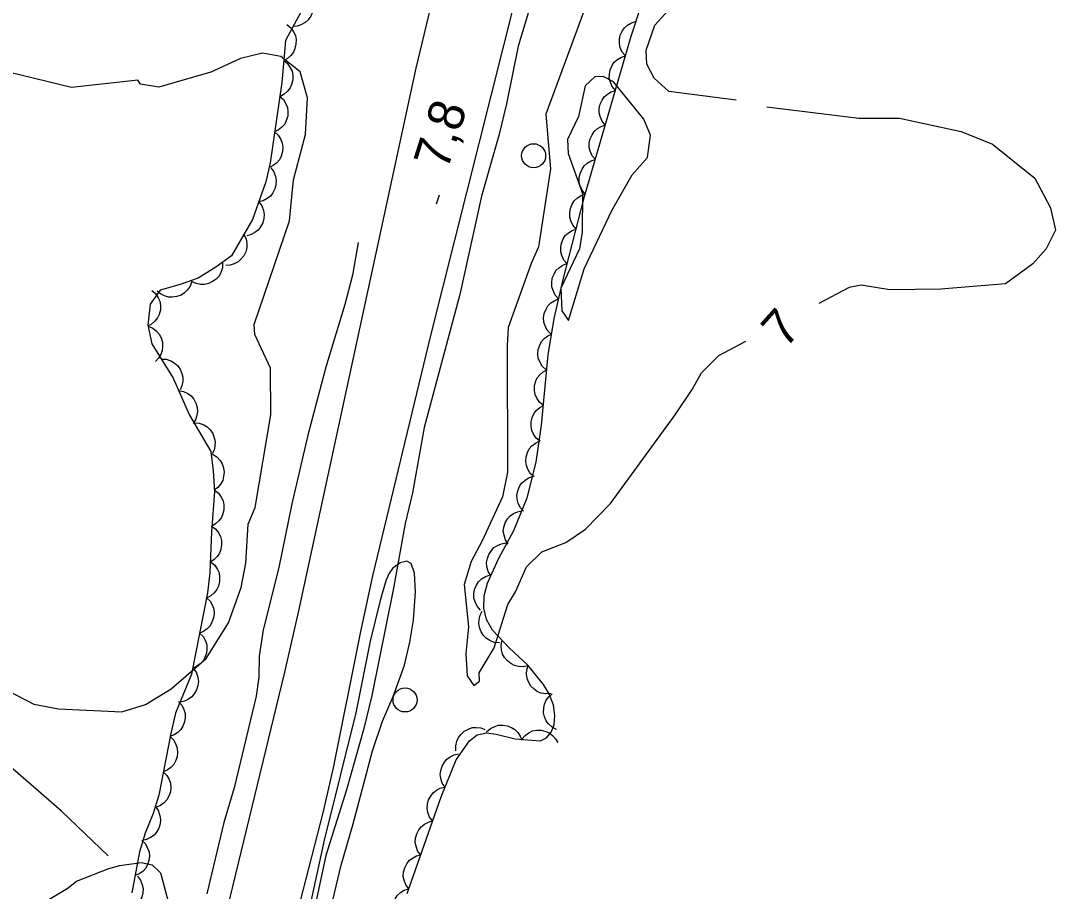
# Model space of a CAD drawing. Extents: x 336540 to 340074, y 5572036 to 5573747.
# Drawn here: x 338257 to 338344, y 5573155.6 to 5573228.2 of the extents above; entities that cross this region are included whole.
import ezdxf

# ---------------------------------------------------------------- set-up
doc = ezdxf.new("R2010")
doc.units = 0
for name, color, linetype in [('Niveau 2', 7, 'Continuous'), ('Niveau 21', 7, 'Continuous'), ('Niveau 22', 7, 'Continuous'), ('Niveau 3', 7, 'Continuous'), ('Niveau 36', 7, 'Continuous'), ('Niveau 4', 7, 'Continuous'), ('Niveau 44', 7, 'Continuous')]:
    doc.layers.add(name, color=color, linetype=linetype)

msp = doc.modelspace()

# ---------------------------------------------------------------- linework, layer by layer
at = {"layer": 'Niveau 2'}
for points in [[(338316.61, 5573221.55), (338311, 5573222.29), (338309.77, 5573223.41), (338309.18, 5573224.57), (338309.11, 5573225.74), (338309.85, 5573227.82), (338311.47, 5573229.61), (338312.37, 5573231.69), (338314.8, 5573234.03), (338316.96, 5573234.79), (338318.97, 5573235.08), (338323.59, 5573234.13), (338325.46, 5573234.22), (338329.79, 5573235.46), (338333.31, 5573235.82), (338340.62, 5573235.53), (338355.98, 5573236.15)], [(338304.63, 5573230.95), (338300.76, 5573220.39), (338301.15, 5573215.85), (338300.14, 5573209.34), (338299.53, 5573207.94), (338297.61, 5573202.6), (338297.52, 5573201.07), (338297.55, 5573190.55), (338297.14, 5573188.48), (338295.46, 5573184.83), (338294.54, 5573183.09), (338293.96, 5573181.19), (338294.3, 5573177.65), (338294.1, 5573175.43), (338294.2, 5573173.57), (338294.74, 5573172.75), (338295.22, 5573173.12), (338295.19, 5573173.8), (338296.45, 5573175.89), (338297.59, 5573179.51), (338298.22, 5573180.58), (338299.14, 5573182.65), (338300.43, 5573183.9), (338302.41, 5573184.69), (338304.05, 5573185.8), (338306.15, 5573187.93), (338311.52, 5573195.33), (338312.94, 5573197.43), (338313.72, 5573198.84), (338315.17, 5573200.26), (338317.41, 5573201.47)], [(338256, 5573172.28), (338258.09, 5573171.21), (338260.14, 5573170.81), (338265.41, 5573170.57), (338267.4, 5573171.18), (338269.54, 5573172.49), (338272.44, 5573175), (338274.32, 5573177.98), (338275.36, 5573180.92), (338275.75, 5573182.97), (338275.94, 5573186.2), (338276.54, 5573187.61), (338277.84, 5573195.32), (338277.81, 5573199.21), (338276.49, 5573202.01), (338276.44, 5573202.85), (338279.38, 5573211.49), (338279.72, 5573214.91), (338280.72, 5573218.7), (338280.89, 5573221.77), (338280.27, 5573223.92), (338278.67, 5573225.21), (338277.14, 5573225.47), (338275.32, 5573225.04), (338272.83, 5573223.89), (338268.5, 5573222.64), (338266.97, 5573222.9), (338266.76, 5573223.23), (338261.22, 5573222.61), (338256.08, 5573223.88)], [(338302.64, 5573203.2), (338303.96, 5573207.51), (338306.26, 5573212.37), (338307.96, 5573215.33), (338309.24, 5573216.77), (338309.49, 5573218.64), (338308.91, 5573219.97), (338306.39, 5573223.08), (338305.53, 5573223.53), (338304.85, 5573223.5), (338304.04, 5573222.77), (338303.48, 5573220.21), (338302.56, 5573218.29), (338302.61, 5573217.11), (338303.81, 5573213.77), (338303.79, 5573210.56), (338303.55, 5573209.18), (338302, 5573205.88), (338302.1, 5573204.01), (338302.64, 5573203.2)], [(338319.18, 5573221.02), (338326.85, 5573220.05), (338330.23, 5573220.06), (338335.36, 5573218.96), (338337.97, 5573217.9), (338341.51, 5573215.05), (338342.81, 5573212.58), (338343.24, 5573210.73), (338342.46, 5573209.17), (338341.34, 5573207.91), (338339.05, 5573206.26), (338333.67, 5573205.8), (338329.43, 5573205.75), (338327.04, 5573206.14), (338326.03, 5573205.93), (338323.5, 5573204.62)], [(338282.85, 5573154.28), (338283.69, 5573157.77), (338284.7, 5573161.23), (338286.32, 5573167.31), (338287.13, 5573169.78), (338288.03, 5573171.85), (338288.97, 5573174.46), (338289.43, 5573176.36), (338289.73, 5573178.21), (338289.88, 5573180.58), (338289.81, 5573182.12), (338289.53, 5573182.94), (338289.18, 5573183.13), (338288.62, 5573182.99), (338287.97, 5573182.5), (338287.68, 5573182.07), (338287.43, 5573181.48), (338286.95, 5573179.85), (338286.12, 5573176.46), (338284.91, 5573170.48), (338282.29, 5573159.86), (338280.35, 5573151.05)], [(338257.75, 5573153.97), (338260.87, 5573155.84), (338261.65, 5573156.43), (338264.34, 5573157.5), (338265.24, 5573157.75), (338267.04, 5573158.01), (338267.95, 5573157.81), (338268.64, 5573157.14), (338269.37, 5573154.44)]]:
    msp.add_lwpolyline(points, dxfattribs=at)
at = {"layer": 'Niveau 21'}
for points in [[(338269.69, 5573135.48), (338279.01, 5573173.88), (338280.18, 5573178.99), (338289.94, 5573224.22), (338294.93, 5573244.96), (338297.38, 5573255.66), (338298.93, 5573263.15), (338299.23, 5573265.05), (338299.56, 5573268.18), (338299.81, 5573272.66), (338300, 5573280.58), (338299.98, 5573285.76), (338299.82, 5573290.08)], [(338305.32, 5573286.05), (338305.5, 5573282.34), (338305.45, 5573277.26), (338305.09, 5573272.41), (338304.67, 5573268.13), (338303.32, 5573256.31), (338302.57, 5573250.67), (338301.97, 5573246.91), (338300.87, 5573241.18), (338299.18, 5573233.88), (338291.14, 5573201.94), (338286.32, 5573181.9), (338285.31, 5573177.27), (338283.04, 5573165.9), (338282.16, 5573162.13), (338274.64, 5573132.9)]]:
    msp.add_lwpolyline(points, dxfattribs=at)
at = {"layer": 'Niveau 22'}
msp.add_lwpolyline([(338264.29, 5573158.55), (338260.4, 5573162.27), (338254.42, 5573167.44), (338251.78, 5573169.54), (338238.91, 5573177.8), (338234.54, 5573181), (338232.62, 5573182.27), (338225.8, 5573187.4), (338220.19, 5573191.9), (338217.58, 5573193.83), (338214.42, 5573196.41), (338211.79, 5573198.32)], dxfattribs=at)
at = {"layer": 'Niveau 3'}
msp.add_line((338291.63, 5573212.91), (338291.88, 5573213.67), dxfattribs=at)
at = {"layer": 'Niveau 36'}
for centre in [(338299.739, 5573216.931), (338289.019, 5573171.551)]:
    msp.add_circle(centre, 1, dxfattribs=at)
at = {"layer": 'Niveau 4'}
for points in [[(338300.32, 5573231.58), (338299.27, 5573228.83), (338298.44, 5573226.07), (338297.48, 5573221.26), (338296.85, 5573218.62), (338295.39, 5573213.55), (338293.58, 5573205.35), (338290.61, 5573194.27), (338289.63, 5573188.83), (338289.02, 5573186.26), (338288.04, 5573180.72), (338286.24, 5573171.92), (338285.58, 5573169.18), (338284.15, 5573164.05), (338282.41, 5573158.57), (338280.63, 5573150.26)], [(338285.12, 5573209.69), (338284.64, 5573206.96), (338284, 5573204.53), (338282.43, 5573199.29), (338280.93, 5573193.64), (338279.58, 5573187.9), (338278.49, 5573182.59), (338277.21, 5573177.39), (338276.85, 5573175.2), (338276.83, 5573173.46), (338276.61, 5573171.86), (338274.78, 5573164.23), (338273.93, 5573161.32), (338272.49, 5573155.38)]]:
    msp.add_lwpolyline(points, dxfattribs=at)
at = {"layer": 'Niveau 44'}
for points in [[(338281.11, 5573230.35), (338281.31, 5573229.98), (338281.38, 5573229.58), (338281.4, 5573229.25), (338281.32, 5573228.9), (338281.17, 5573228.57), (338280.94, 5573228.26), (338280.71, 5573228.03), (338280.4, 5573227.86), (338280.05, 5573227.74), (338279.69, 5573227.7)], [(338280.69, 5573229.56), (338279.06, 5573226.53), (338278.74, 5573223.03), (338277.77, 5573216.33), (338277.43, 5573214.75)], [(338295.8, 5573168.8), (338296.61, 5573168.7), (338298.21, 5573168.32), (338300.31, 5573168.13), (338300.81, 5573168.38), (338301.2, 5573168.86), (338301.45, 5573169.49), (338301.5, 5573170.25), (338301.39, 5573171.12), (338301.06, 5573172), (338300.56, 5573172.84), (338299.24, 5573174.46), (338297.69, 5573175.89), (338296.31, 5573177.36), (338295.82, 5573178.26), (338295.58, 5573179.21), (338295.61, 5573180.23), (338295.88, 5573181.28), (338296.82, 5573183.33), (338298.08, 5573185.69), (338299.19, 5573188.41), (338299.95, 5573191.38), (338300.4, 5573194.46), (338300.95, 5573200.34), (338301.45, 5573203.37), (338302.19, 5573206.61), (338303.98, 5573213.53), (338307.87, 5573226.91), (338308.71, 5573229.43)], [(338307.39, 5573225.25), (338307.12, 5573225.57), (338306.96, 5573225.95), (338306.88, 5573226.27), (338306.89, 5573226.62), (338306.96, 5573226.98), (338307.12, 5573227.32), (338307.3, 5573227.6), (338307.56, 5573227.83), (338307.88, 5573228.02), (338308.23, 5573228.13)], [(338279.18, 5573227.86), (338279.5, 5573227.59), (338279.73, 5573227.25), (338279.88, 5573226.96), (338279.94, 5573226.61), (338279.93, 5573226.24), (338279.84, 5573225.87), (338279.72, 5573225.57), (338279.5, 5573225.29), (338279.22, 5573225.04), (338278.91, 5573224.87)], [(338278.91, 5573224.87), (338279.23, 5573224.61), (338279.46, 5573224.27), (338279.6, 5573223.97), (338279.66, 5573223.62), (338279.66, 5573223.25), (338279.56, 5573222.88), (338279.45, 5573222.58), (338279.23, 5573222.3), (338278.95, 5573222.06), (338278.64, 5573221.88)], [(338306.55, 5573222.37), (338306.28, 5573222.69), (338306.13, 5573223.07), (338306.04, 5573223.38), (338306.05, 5573223.74), (338306.12, 5573224.1), (338306.29, 5573224.44), (338306.46, 5573224.72), (338306.73, 5573224.95), (338307.05, 5573225.14), (338307.39, 5573225.25)], [(338305.71, 5573219.49), (338305.45, 5573219.81), (338305.29, 5573220.19), (338305.2, 5573220.5), (338305.21, 5573220.86), (338305.28, 5573221.22), (338305.45, 5573221.56), (338305.62, 5573221.84), (338305.89, 5573222.07), (338306.21, 5573222.26), (338306.55, 5573222.37)], [(338278.57, 5573221.89), (338278.88, 5573221.61), (338279.09, 5573221.26), (338279.22, 5573220.96), (338279.26, 5573220.61), (338279.24, 5573220.24), (338279.12, 5573219.87), (338278.99, 5573219.57), (338278.76, 5573219.31), (338278.47, 5573219.08), (338278.15, 5573218.92)], [(338304.88, 5573216.61), (338304.61, 5573216.93), (338304.45, 5573217.3), (338304.36, 5573217.62), (338304.37, 5573217.98), (338304.44, 5573218.34), (338304.61, 5573218.68), (338304.78, 5573218.96), (338305.05, 5573219.19), (338305.37, 5573219.38), (338305.71, 5573219.49)], [(338278.15, 5573218.92), (338278.45, 5573218.64), (338278.66, 5573218.29), (338278.79, 5573217.99), (338278.83, 5573217.64), (338278.81, 5573217.27), (338278.69, 5573216.9), (338278.56, 5573216.6), (338278.33, 5573216.34), (338278.04, 5573216.11), (338277.72, 5573215.95)], [(338277.84, 5573215.91), (338278.09, 5573215.58), (338278.23, 5573215.19), (338278.29, 5573214.87), (338278.26, 5573214.52), (338278.17, 5573214.16), (338277.99, 5573213.83), (338277.8, 5573213.56), (338277.52, 5573213.35), (338277.19, 5573213.18), (338276.84, 5573213.09)], [(338304.04, 5573213.73), (338303.77, 5573214.05), (338303.61, 5573214.42), (338303.53, 5573214.74), (338303.54, 5573215.09), (338303.61, 5573215.46), (338303.77, 5573215.8), (338303.95, 5573216.08), (338304.21, 5573216.31), (338304.53, 5573216.5), (338304.88, 5573216.61)], [(338277.43, 5573214.75), (338276.32, 5573211.62), (338274.55, 5573208.59), (338273.26, 5573207.65), (338271.77, 5573206.73), (338270.29, 5573206.19), (338268.61, 5573205.71), (338267.78, 5573204.54), (338267.59, 5573202.8), (338267.91, 5573201.25), (338269.69, 5573198.37), (338271.06, 5573195.3), (338272.83, 5573192.26), (338273.04, 5573190.65), (338273.13, 5573188.9), (338272.88, 5573185.57), (338272.75, 5573182.19), (338272.56, 5573180.47), (338271.21, 5573173.71), (338269.9, 5573170.45), (338269.49, 5573168.76), (338268.5, 5573163.62), (338268.02, 5573162.08), (338267.37, 5573160.45), (338266.9, 5573158.88), (338266.26, 5573155.47)], [(338303.28, 5573210.82), (338303, 5573211.14), (338302.84, 5573211.51), (338302.74, 5573211.82), (338302.74, 5573212.18), (338302.8, 5573212.54), (338302.96, 5573212.89), (338303.12, 5573213.17), (338303.38, 5573213.41), (338303.69, 5573213.61), (338304.03, 5573213.73)], [(338276.84, 5573213.09), (338277.09, 5573212.75), (338277.22, 5573212.37), (338277.29, 5573212.04), (338277.26, 5573211.69), (338277.17, 5573211.33), (338276.98, 5573211), (338276.79, 5573210.73), (338276.51, 5573210.52), (338276.19, 5573210.35), (338275.84, 5573210.26)], [(338302.53, 5573207.92), (338302.25, 5573208.23), (338302.08, 5573208.6), (338301.99, 5573208.92), (338301.99, 5573209.27), (338302.05, 5573209.64), (338302.2, 5573209.99), (338302.37, 5573210.27), (338302.63, 5573210.5), (338302.94, 5573210.7), (338303.28, 5573210.82)], [(338275.59, 5573210.37), (338275.77, 5573210), (338275.83, 5573209.59), (338275.84, 5573209.26), (338275.75, 5573208.92), (338275.59, 5573208.59), (338275.34, 5573208.3), (338275.11, 5573208.07), (338274.79, 5573207.91), (338274.44, 5573207.81), (338274.08, 5573207.78)], [(338273.82, 5573208), (338273.8, 5573207.58), (338273.67, 5573207.2), (338273.52, 5573206.9), (338273.28, 5573206.65), (338272.98, 5573206.43), (338272.63, 5573206.28), (338272.31, 5573206.19), (338271.96, 5573206.2), (338271.6, 5573206.27), (338271.27, 5573206.42)], [(338301.82, 5573205.01), (338301.54, 5573205.31), (338301.36, 5573205.68), (338301.25, 5573205.99), (338301.24, 5573206.34), (338301.29, 5573206.71), (338301.44, 5573207.06), (338301.6, 5573207.35), (338301.85, 5573207.59), (338302.16, 5573207.8), (338302.49, 5573207.93)], [(338271.24, 5573206.46), (338271.11, 5573206.06), (338270.87, 5573205.73), (338270.65, 5573205.49), (338270.35, 5573205.31), (338270, 5573205.18), (338269.62, 5573205.13), (338269.3, 5573205.13), (338268.96, 5573205.24), (338268.63, 5573205.41), (338268.35, 5573205.64)], [(338267.91, 5573205.7), (338268.23, 5573205.43), (338268.45, 5573205.09), (338268.59, 5573204.79), (338268.64, 5573204.44), (338268.63, 5573204.07), (338268.53, 5573203.7), (338268.4, 5573203.4), (338268.18, 5573203.13), (338267.9, 5573202.89), (338267.58, 5573202.72)], [(338301.16, 5573202.08), (338300.87, 5573202.39), (338300.69, 5573202.75), (338300.59, 5573203.06), (338300.57, 5573203.42), (338300.62, 5573203.78), (338300.77, 5573204.14), (338300.93, 5573204.42), (338301.18, 5573204.67), (338301.49, 5573204.87), (338301.82, 5573205.01)], [(338267.61, 5573202.72), (338267.99, 5573202.56), (338268.31, 5573202.3), (338268.53, 5573202.06), (338268.69, 5573201.75), (338268.8, 5573201.39), (338268.81, 5573201.01), (338268.79, 5573200.68), (338268.66, 5573200.36), (338268.46, 5573200.04), (338268.21, 5573199.78)], [(338300.75, 5573199.1), (338300.44, 5573199.39), (338300.24, 5573199.75), (338300.12, 5573200.05), (338300.08, 5573200.4), (338300.11, 5573200.77), (338300.24, 5573201.13), (338300.38, 5573201.43), (338300.61, 5573201.69), (338300.91, 5573201.91), (338301.23, 5573202.06)], [(338268.7, 5573199.98), (338269.12, 5573199.96), (338269.5, 5573199.82), (338269.79, 5573199.67), (338270.05, 5573199.43), (338270.27, 5573199.14), (338270.41, 5573198.78), (338270.5, 5573198.47), (338270.49, 5573198.12), (338270.42, 5573197.75), (338270.28, 5573197.42)], [(338300.55, 5573196.11), (338300.23, 5573196.37), (338300.01, 5573196.71), (338299.86, 5573197.01), (338299.8, 5573197.35), (338299.81, 5573197.72), (338299.9, 5573198.09), (338300.02, 5573198.4), (338300.24, 5573198.67), (338300.52, 5573198.92), (338300.83, 5573199.09)], [(338270.14, 5573197.35), (338270.55, 5573197.28), (338270.92, 5573197.1), (338271.19, 5573196.91), (338271.41, 5573196.64), (338271.59, 5573196.31), (338271.69, 5573195.94), (338271.73, 5573195.62), (338271.68, 5573195.27), (338271.56, 5573194.92), (338271.37, 5573194.61)], [(338300.27, 5573193.12), (338299.95, 5573193.38), (338299.73, 5573193.72), (338299.58, 5573194.02), (338299.52, 5573194.37), (338299.53, 5573194.74), (338299.62, 5573195.11), (338299.74, 5573195.41), (338299.96, 5573195.69), (338300.24, 5573195.93), (338300.55, 5573196.11)], [(338271.44, 5573194.65), (338271.85, 5573194.62), (338272.24, 5573194.48), (338272.53, 5573194.32), (338272.77, 5573194.07), (338272.99, 5573193.77), (338273.12, 5573193.41), (338273.2, 5573193.1), (338273.18, 5573192.74), (338273.1, 5573192.38), (338272.95, 5573192.06)], [(338299.77, 5573190.16), (338299.46, 5573190.44), (338299.26, 5573190.79), (338299.13, 5573191.09), (338299.09, 5573191.44), (338299.11, 5573191.81), (338299.23, 5573192.18), (338299.36, 5573192.48), (338299.59, 5573192.74), (338299.88, 5573192.97), (338300.21, 5573193.13)], [(338272.97, 5573192.04), (338273.33, 5573191.82), (338273.6, 5573191.52), (338273.78, 5573191.25), (338273.89, 5573190.91), (338273.94, 5573190.55), (338273.9, 5573190.17), (338273.83, 5573189.85), (338273.65, 5573189.54), (338273.41, 5573189.26), (338273.12, 5573189.04)], [(338298.9, 5573187.28), (338298.62, 5573187.59), (338298.45, 5573187.96), (338298.36, 5573188.28), (338298.35, 5573188.63), (338298.41, 5573188.99), (338298.57, 5573189.34), (338298.73, 5573189.63), (338298.99, 5573189.86), (338299.31, 5573190.06), (338299.64, 5573190.18)], [(338273.14, 5573189.04), (338273.47, 5573188.78), (338273.7, 5573188.45), (338273.85, 5573188.15), (338273.91, 5573187.81), (338273.92, 5573187.44), (338273.83, 5573187.07), (338273.72, 5573186.76), (338273.5, 5573186.48), (338273.23, 5573186.23), (338272.92, 5573186.05)], [(338297.62, 5573184.55), (338297.38, 5573184.9), (338297.27, 5573185.29), (338297.21, 5573185.61), (338297.26, 5573185.96), (338297.37, 5573186.32), (338297.57, 5573186.64), (338297.77, 5573186.9), (338298.06, 5573187.1), (338298.4, 5573187.25), (338298.75, 5573187.33)], [(338272.9, 5573186.05), (338273.24, 5573185.8), (338273.48, 5573185.48), (338273.64, 5573185.19), (338273.72, 5573184.85), (338273.73, 5573184.48), (338273.66, 5573184.1), (338273.56, 5573183.79), (338273.35, 5573183.51), (338273.09, 5573183.24), (338272.78, 5573183.05)], [(338296.17, 5573181.92), (338295.95, 5573182.27), (338295.85, 5573182.67), (338295.82, 5573183), (338295.88, 5573183.34), (338296, 5573183.69), (338296.22, 5573184.01), (338296.43, 5573184.26), (338296.72, 5573184.44), (338297.07, 5573184.58), (338297.42, 5573184.64)], [(338272.84, 5573183.05), (338273.16, 5573182.78), (338273.38, 5573182.44), (338273.52, 5573182.14), (338273.57, 5573181.79), (338273.57, 5573181.42), (338273.46, 5573181.05), (338273.34, 5573180.75), (338273.11, 5573180.48), (338272.83, 5573180.24), (338272.52, 5573180.07)], [(338295.31, 5573179.05), (338295.03, 5573179.37), (338294.86, 5573179.74), (338294.76, 5573180.05), (338294.76, 5573180.4), (338294.82, 5573180.77), (338294.98, 5573181.12), (338295.14, 5573181.4), (338295.4, 5573181.64), (338295.72, 5573181.84), (338296.05, 5573181.96)], [(338272.48, 5573180.07), (338272.77, 5573179.78), (338272.96, 5573179.42), (338273.08, 5573179.11), (338273.1, 5573178.75), (338273.06, 5573178.39), (338272.92, 5573178.03), (338272.77, 5573177.74), (338272.53, 5573177.49), (338272.22, 5573177.27), (338271.89, 5573177.13)], [(338296.88, 5573176.31), (338296.46, 5573176.35), (338296.09, 5573176.51), (338295.8, 5573176.68), (338295.56, 5573176.93), (338295.36, 5573177.24), (338295.23, 5573177.6), (338295.16, 5573177.92), (338295.19, 5573178.27), (338295.28, 5573178.63), (338295.44, 5573178.95)], [(338271.89, 5573177.13), (338272.19, 5573176.83), (338272.38, 5573176.47), (338272.49, 5573176.16), (338272.51, 5573175.81), (338272.47, 5573175.44), (338272.33, 5573175.09), (338272.19, 5573174.8), (338271.94, 5573174.55), (338271.64, 5573174.33), (338271.31, 5573174.19)], [(338299.29, 5573174.42), (338298.88, 5573174.32), (338298.48, 5573174.35), (338298.15, 5573174.41), (338297.84, 5573174.58), (338297.55, 5573174.8), (338297.31, 5573175.1), (338297.14, 5573175.38), (338297.06, 5573175.72), (338297.03, 5573176.09), (338297.08, 5573176.45)], [(338271.39, 5573174.16), (338271.63, 5573173.82), (338271.75, 5573173.43), (338271.8, 5573173.1), (338271.76, 5573172.75), (338271.65, 5573172.4), (338271.45, 5573172.07), (338271.25, 5573171.81), (338270.96, 5573171.61), (338270.63, 5573171.46), (338270.27, 5573171.38)], [(338301.18, 5573172.08), (338300.76, 5573172.05), (338300.36, 5573172.13), (338300.05, 5573172.24), (338299.77, 5573172.45), (338299.51, 5573172.71), (338299.32, 5573173.05), (338299.19, 5573173.34), (338299.15, 5573173.69), (338299.18, 5573174.06), (338299.28, 5573174.41)], [(338301.65, 5573169.08), (338301.28, 5573169.27), (338300.98, 5573169.55), (338300.78, 5573169.81), (338300.64, 5573170.13), (338300.57, 5573170.49), (338300.58, 5573170.88), (338300.63, 5573171.2), (338300.79, 5573171.52), (338301, 5573171.82), (338301.27, 5573172.05)], [(338270.14, 5573171.42), (338270.42, 5573171.11), (338270.59, 5573170.75), (338270.69, 5573170.43), (338270.7, 5573170.08), (338270.64, 5573169.72), (338270.49, 5573169.36), (338270.33, 5573169.08), (338270.08, 5573168.84), (338269.77, 5573168.63), (338269.43, 5573168.51)], [(338293.26, 5573167.31), (338293.24, 5573167.73), (338293.34, 5573168.12), (338293.47, 5573168.43), (338293.69, 5573168.7), (338293.96, 5573168.95), (338294.3, 5573169.12), (338294.61, 5573169.24), (338294.96, 5573169.26), (338295.33, 5573169.22), (338295.67, 5573169.1)], [(338295.82, 5573168.89), (338296.13, 5573169.17), (338296.5, 5573169.35), (338296.81, 5573169.45), (338297.16, 5573169.46), (338297.53, 5573169.4), (338297.88, 5573169.25), (338298.16, 5573169.1), (338298.41, 5573168.84), (338298.61, 5573168.53), (338298.74, 5573168.19)], [(338298.75, 5573168.27), (338299.02, 5573168.59), (338299.35, 5573168.82), (338299.65, 5573168.97), (338300, 5573169.03), (338300.37, 5573169.02), (338300.74, 5573168.93), (338301.04, 5573168.81), (338301.32, 5573168.59), (338301.57, 5573168.32), (338301.74, 5573168)], [(338269.44, 5573168.51), (338269.74, 5573168.21), (338269.93, 5573167.85), (338270.04, 5573167.54), (338270.07, 5573167.19), (338270.03, 5573166.82), (338269.9, 5573166.46), (338269.75, 5573166.17), (338269.5, 5573165.92), (338269.2, 5573165.7), (338268.87, 5573165.56)], [(338289.19, 5573155.4), (338292.02, 5573163.46), (338293.28, 5573166.57), (338294.38, 5573168.14), (338295.04, 5573168.63), (338295.8, 5573168.8)], [(338292.35, 5573164.27), (338292.12, 5573164.62), (338292, 5573165.01), (338291.94, 5573165.34), (338291.99, 5573165.68), (338292.1, 5573166.04), (338292.3, 5573166.36), (338292.5, 5573166.62), (338292.79, 5573166.82), (338293.12, 5573166.98), (338293.48, 5573167.05)], [(338268.87, 5573165.56), (338269.17, 5573165.26), (338269.36, 5573164.91), (338269.48, 5573164.6), (338269.5, 5573164.25), (338269.46, 5573163.88), (338269.33, 5573163.52), (338269.18, 5573163.23), (338268.94, 5573162.97), (338268.64, 5573162.76), (338268.31, 5573162.61)], [(338291.32, 5573161.46), (338291.07, 5573161.79), (338290.93, 5573162.18), (338290.86, 5573162.5), (338290.89, 5573162.85), (338290.98, 5573163.21), (338291.17, 5573163.54), (338291.35, 5573163.81), (338291.64, 5573164.02), (338291.96, 5573164.2), (338292.31, 5573164.29)], [(338268.24, 5573162.63), (338268.47, 5573162.28), (338268.59, 5573161.89), (338268.65, 5573161.57), (338268.61, 5573161.22), (338268.5, 5573160.86), (338268.3, 5573160.54), (338268.1, 5573160.28), (338267.81, 5573160.08), (338267.48, 5573159.92), (338267.13, 5573159.84)], [(338290.32, 5573158.63), (338290.07, 5573158.96), (338289.94, 5573159.35), (338289.87, 5573159.67), (338289.9, 5573160.02), (338289.99, 5573160.38), (338290.17, 5573160.71), (338290.36, 5573160.98), (338290.64, 5573161.19), (338290.97, 5573161.37), (338291.32, 5573161.46)], [(338267.08, 5573159.84), (338267.38, 5573159.55), (338267.57, 5573159.19), (338267.69, 5573158.88), (338267.71, 5573158.53), (338267.68, 5573158.17), (338267.55, 5573157.81), (338267.4, 5573157.51), (338267.16, 5573157.26), (338266.86, 5573157.04), (338266.53, 5573156.9)], [(338289.33, 5573155.8), (338289.08, 5573156.13), (338288.94, 5573156.52), (338288.87, 5573156.84), (338288.9, 5573157.19), (338288.99, 5573157.55), (338289.18, 5573157.88), (338289.37, 5573158.15), (338289.65, 5573158.36), (338289.98, 5573158.54), (338290.32, 5573158.63)], [(338266.71, 5573156.85), (338266.97, 5573156.52), (338267.11, 5573156.14), (338267.19, 5573155.82), (338267.17, 5573155.46), (338267.08, 5573155.1), (338266.9, 5573154.77), (338266.72, 5573154.5), (338266.45, 5573154.28), (338266.12, 5573154.1), (338265.77, 5573154)], [(338288.51, 5573152.91), (338288.24, 5573153.23), (338288.08, 5573153.6), (338287.98, 5573153.92), (338287.99, 5573154.27), (338288.05, 5573154.63), (338288.21, 5573154.98), (338288.38, 5573155.26), (338288.65, 5573155.49), (338288.96, 5573155.69), (338289.3, 5573155.81)]]:
    msp.add_lwpolyline(points, dxfattribs=at)

# ---------------------------------------------------------------- texts
at = {"layer": 'Niveau 2'}
msp.add_text('7', height=3, rotation=48.2861, dxfattribs=at).set_placement((338320.71, 5573200.77))
at = {"layer": 'Niveau 3'}
msp.add_text('7,8    ', height=2.9999, rotation=72.47105, dxfattribs=at).set_placement((338292.54, 5573215.63))

doc.saveas('drawing.dxf')
